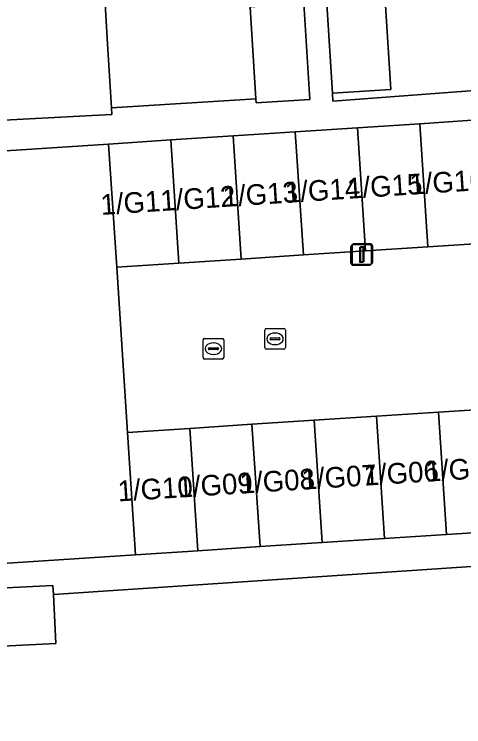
# Model space of a CAD drawing. Extents: x 159680 to 160786, y 387323 to 388340.
# Drawn here: x 160622.99 to 160644.75, y 388078.14 to 388112.65 of the extents above; entities that cross this region are included whole.
import ezdxf

# ---------------------------------------------------------------- set-up
doc = ezdxf.new("R2010")
doc.units = 0
for name, color, linetype in [('IMGEO_Erf', 7, 'Continuous'), ('IMGEO_Kolk', 7, 'Continuous'), ('IMGEO_Lichtmast', 7, 'Continuous'), ('IMGEO_Pand', 7, 'Continuous'), ('IMGEO_Pand_nummerreeks', 7, 'Continuous'), ('IMGEO_Rijbaan_lokaal_open', 7, 'Continuous'), ('IMGEO_Rioolput', 7, 'Continuous'), ('IMGEO_Voetpad_open', 7, 'Continuous')]:
    doc.layers.add(name, color=color, linetype=linetype)

msp = doc.modelspace()

# ---------------------------------------------------------------- linework, layer by layer
at = {"layer": 'IMGEO_Erf'}
for points in [[(160640.943, 388113.335), (160641.215, 388109.001), (160638.386, 388108.823), (160638.414, 388108.449), (160649.344, 388109.262), (160649.142, 388112.532), (160648.028, 388112.464), (160647.854, 388115.28)], [(160627.333, 388114.012), (160627.505, 388111.226), (160627.696, 388108.124), (160634.679, 388108.555), (160634.402, 388112.989)], [(160589.441, 388059.29), (160658.865, 388063.81), (160663.51, 388064.126), (160663.266, 388067.377), (160662.064, 388087.109), (160661.802, 388087.093), (160662, 388084.024), (160659.307, 388083.868), (160652.256, 388083.367), (160652.038, 388086.446), (160650.805, 388086.383), (160650.941, 388083.734), (160645.485, 388083.454), (160645.358, 388085.92), (160624.881, 388084.548), (160625, 388082.167), (160620.123, 388081.924)]]:
    msp.add_lwpolyline(points, dxfattribs=at)
at = {"layer": 'IMGEO_Kolk'}
for p, q in [((160635.111, 388096.504), (160635.111, 388097.356)), ((160635.186, 388097.43), (160636.038, 388097.43)), ((160635.599, 388097.21), (160635.624, 388097.21)), ((160636.112, 388097.356), (160636.112, 388096.504)), ((160635.37, 388096.924), (160635.37, 388096.936)), ((160635.808, 388096.887), (160635.41, 388096.887)), ((160635.413, 388096.973), (160635.811, 388096.973)), ((160635.854, 388096.936), (160635.854, 388096.924)), ((160635.622, 388096.65), (160635.597, 388096.65)), ((160636.038, 388096.43), (160635.186, 388096.43))]:
    msp.add_line(p, q, dxfattribs=at)
for points in [[(160635.111, 388096.504), (160635.111, 388097.356)], [(160635.186, 388097.43), (160636.038, 388097.43)], [(160636.112, 388097.356), (160636.112, 388096.504)], [(160636.038, 388096.43), (160635.186, 388096.43)]]:
    msp.add_lwpolyline(points, dxfattribs=at)
for centre, radius, start, end in [((160635.188, 388097.354), 0.0765, 91.552, 178.448), ((160635.188, 388097.354), 0.0765, 91.552, 178.448), ((160636.036, 388097.354), 0.0765, 1.552, 88.448), ((160636.036, 388097.354), 0.0765, 1.552, 88.448), ((160635.41, 388096.933), 0.0403, 85.8775, 175.7526), ((160635.407, 388096.923), 0.0366, 178.938, 274.7102), ((160635.811, 388096.93), 0.043, 264.8664, 352.4533), ((160635.815, 388096.935), 0.0386, 1.7309, 96.639), ((160635.188, 388096.506), 0.0765, 181.552, 268.448), ((160635.188, 388096.506), 0.0765, 181.552, 268.448), ((160636.036, 388096.506), 0.0765, 271.552, 358.448), ((160636.036, 388096.506), 0.0765, 271.552, 358.448)]:
    msp.add_arc(centre, radius, start, end, dxfattribs=at)
for centre, major_axis, ratio, start_param, end_param in [((160635.598, 388096.93), (-0.387, 0.002), 0.722429, 4.712389, 7.853982), ((160635.623, 388096.93), (-0.39, 0.002), 0.717154, 1.570796, 4.712389)]:
    msp.add_ellipse(centre, major_axis=major_axis, ratio=ratio, start_param=start_param, end_param=end_param, dxfattribs=at)
at = {"layer": 'IMGEO_Lichtmast'}
for p, q in [((160639.289, 388100.597), (160639.289, 388101.397)), ((160639.289, 388101.397), (160639.289, 388100.597)), ((160639.34, 388100.634), (160639.34, 388101.434)), ((160639.34, 388101.434), (160639.34, 388100.634)), ((160639.389, 388101.497), (160640.179, 388101.497)), ((160640.179, 388101.497), (160639.389, 388101.497)), ((160639.44, 388101.534), (160640.23, 388101.534)), ((160640.23, 388101.534), (160639.44, 388101.534)), ((160640.279, 388101.397), (160640.279, 388100.597)), ((160640.279, 388100.597), (160640.279, 388101.397)), ((160640.33, 388101.434), (160640.33, 388100.634)), ((160640.33, 388100.634), (160640.33, 388101.434)), ((160640.179, 388100.497), (160639.389, 388100.497)), ((160639.389, 388100.497), (160640.179, 388100.497)), ((160640.23, 388100.534), (160639.44, 388100.534)), ((160639.44, 388100.534), (160640.23, 388100.534))]:
    msp.add_line(p, q, dxfattribs=at)
for points in [[(160639.709, 388101.372), (160639.859, 388101.372), (160639.859, 388100.622), (160639.709, 388100.622), (160639.709, 388101.372)], [(160639.76, 388101.409), (160639.91, 388101.409), (160639.91, 388100.659), (160639.76, 388100.659), (160639.76, 388101.409)]]:
    msp.add_lwpolyline(points, dxfattribs=at)
for centre, start, end in [((160639.389, 388101.397), 90, 180), ((160639.389, 388101.397), 90, 180), ((160639.44, 388101.434), 90, 180), ((160639.44, 388101.434), 90, 180), ((160640.179, 388101.397), 0, 90), ((160640.179, 388101.397), 360, 90), ((160640.23, 388101.434), 0, 90), ((160640.23, 388101.434), 360, 90), ((160639.44, 388100.634), 180, 270), ((160639.44, 388100.634), 180, 270), ((160640.23, 388100.634), 270, 0), ((160640.23, 388100.634), 270, 0), ((160639.389, 388100.597), 180, 270), ((160639.389, 388100.597), 180, 270), ((160640.179, 388100.597), 270, 0), ((160640.179, 388100.597), 270, 0)]:
    msp.add_arc(centre, 0.1, start, end, dxfattribs=at)
at = {"layer": 'IMGEO_Pand'}
for points in [[(160627.505, 388111.226), (160627.333, 388114.012), (160627.2, 388114.004), (160616.447, 388113.274), (160616.468, 388112.972), (160617.694, 388113.058), (160617.925, 388109.396), (160617.357, 388109.361), (160617.376, 388109.057), (160618.01, 388109.096), (160618.11, 388107.467), (160617.494, 388107.429), (160617.507, 388107.219), (160622.498, 388107.527), (160626.763, 388107.751), (160627.716, 388107.801), (160627.696, 388108.124)], [(160637, 388113.166), (160634.402, 388112.989), (160634.679, 388108.555), (160634.691, 388108.36), (160637.296, 388108.527)], [(160638.113, 388113.154), (160638.386, 388108.823), (160641.215, 388109.001), (160640.943, 388113.335)], [(160646.019, 388101.585), (160645.628, 388107.549), (160642.616, 388107.352), (160643.007, 388101.388)], [(160643.007, 388101.388), (160642.616, 388107.352), (160639.604, 388107.154), (160639.995, 388101.191)], [(160636.983, 388100.993), (160636.592, 388106.957), (160633.58, 388106.759), (160633.971, 388100.796)], [(160639.995, 388101.191), (160639.604, 388107.154), (160636.592, 388106.957), (160636.983, 388100.993)], [(160627.947, 388100.401), (160630.959, 388100.598), (160630.568, 388106.562), (160627.556, 388106.365)], [(160633.971, 388100.796), (160633.58, 388106.759), (160630.568, 388106.562), (160630.959, 388100.598)], [(160627.947, 388100.401), (160627.556, 388106.365), (160615.602, 388105.581), (160616.907, 388085.683), (160617.941, 388085.751), (160628.86, 388086.467), (160628.472, 388092.393)], [(160643.532, 388093.38), (160643.92, 388087.454), (160646.932, 388087.652), (160646.544, 388093.578)], [(160637.508, 388092.985), (160637.896, 388087.059), (160640.908, 388087.257), (160640.52, 388093.183)], [(160640.52, 388093.183), (160640.908, 388087.257), (160643.92, 388087.454), (160643.532, 388093.38)], [(160631.484, 388092.59), (160631.872, 388086.664), (160634.884, 388086.862), (160634.496, 388092.788)], [(160634.496, 388092.788), (160634.884, 388086.862), (160637.896, 388087.059), (160637.508, 388092.985)], [(160628.472, 388092.393), (160628.86, 388086.467), (160631.872, 388086.664), (160631.484, 388092.59)], [(160624.881, 388084.548), (160624.86, 388084.979), (160619.983, 388084.736), (160620.123, 388081.924), (160625, 388082.167)]]:
    msp.add_lwpolyline(points, close=True, dxfattribs=at)
at = {"layer": 'IMGEO_Rijbaan_lokaal_open'}
msp.add_lwpolyline([(160646.019, 388101.585), (160643.007, 388101.388), (160639.995, 388101.191), (160636.983, 388100.993), (160633.971, 388100.796), (160630.959, 388100.598), (160627.947, 388100.401), (160628.472, 388092.393), (160631.484, 388092.59), (160634.496, 388092.788), (160637.508, 388092.985), (160640.52, 388093.183), (160643.532, 388093.38), (160646.544, 388093.578)], dxfattribs=at)
at = {"layer": 'IMGEO_Rioolput'}
for p, q in [((160632.126, 388096.026), (160632.126, 388096.878)), ((160632.201, 388096.952), (160633.053, 388096.952)), ((160633.127, 388096.878), (160633.127, 388096.026)), ((160632.428, 388096.495), (160632.826, 388096.495)), ((160632.614, 388096.732), (160632.639, 388096.732)), ((160632.385, 388096.446), (160632.385, 388096.458)), ((160632.823, 388096.409), (160632.425, 388096.409)), ((160632.637, 388096.172), (160632.612, 388096.172)), ((160632.869, 388096.458), (160632.869, 388096.446)), ((160633.053, 388095.952), (160632.201, 388095.952))]:
    msp.add_line(p, q, dxfattribs=at)
for points in [[(160632.126, 388096.026), (160632.126, 388096.878)], [(160632.201, 388096.952), (160633.053, 388096.952)], [(160633.127, 388096.878), (160633.127, 388096.026)], [(160633.053, 388095.952), (160632.201, 388095.952)]]:
    msp.add_lwpolyline(points, dxfattribs=at)
for centre, radius, start, end in [((160632.203, 388096.876), 0.0765, 91.552, 178.448), ((160632.203, 388096.876), 0.0765, 91.552, 178.448), ((160633.051, 388096.876), 0.0765, 1.552, 88.448), ((160633.051, 388096.876), 0.0765, 1.552, 88.448), ((160632.425, 388096.455), 0.0403, 85.8775, 175.7526), ((160632.83, 388096.457), 0.0386, 1.7309, 96.639), ((160632.422, 388096.445), 0.0366, 178.938, 274.7102), ((160632.826, 388096.452), 0.043, 264.8664, 352.4533), ((160632.203, 388096.028), 0.0765, 181.552, 268.448), ((160632.203, 388096.028), 0.0765, 181.552, 268.448), ((160633.051, 388096.028), 0.0765, 271.552, 358.448), ((160633.051, 388096.028), 0.0765, 271.552, 358.448)]:
    msp.add_arc(centre, radius, start, end, dxfattribs=at)
for centre, major_axis, ratio, start_param, end_param in [((160632.613, 388096.452), (-0.387, 0.002), 0.722429, 4.712389, 7.853982), ((160632.638, 388096.452), (-0.39, 0.002), 0.717154, 1.570796, 4.712389)]:
    msp.add_ellipse(centre, major_axis=major_axis, ratio=ratio, start_param=start_param, end_param=end_param, dxfattribs=at)
at = {"layer": 'IMGEO_Voetpad_open'}
for points in [[(160615.602, 388105.581), (160627.556, 388106.365), (160630.568, 388106.562), (160633.58, 388106.759), (160636.592, 388106.957), (160639.604, 388107.154), (160642.616, 388107.352), (160645.628, 388107.549), (160648.64, 388107.747), (160651.652, 388107.944), (160654.664, 388108.142), (160657.676, 388108.339), (160660.715, 388108.538), (160660.622, 388109.965), (160658.718, 388109.841), (160653.728, 388109.533), (160649.344, 388109.262), (160638.414, 388108.449), (160638.386, 388108.823), (160638.113, 388113.154)], [(160637, 388113.166), (160637.296, 388108.527), (160634.691, 388108.36), (160634.679, 388108.555), (160627.696, 388108.124), (160627.716, 388107.801), (160626.763, 388107.751), (160622.498, 388107.527)], [(160646.932, 388087.652), (160643.92, 388087.454), (160640.908, 388087.257), (160637.896, 388087.059), (160634.884, 388086.862), (160631.872, 388086.664), (160628.86, 388086.467), (160617.941, 388085.751)], [(160619.983, 388084.736), (160624.86, 388084.979), (160624.881, 388084.548), (160645.358, 388085.92)]]:
    msp.add_lwpolyline(points, dxfattribs=at)

# ---------------------------------------------------------------- texts
at = {"layer": 'IMGEO_Pand_nummerreeks'}
for s, rotation, p in [('1/G16', 3.757, (160642.149, 388103.909)), ('1/G15', 3.757, (160639.136, 388103.711)), ('1/G13', 3.757, (160633.111, 388103.315)), ('1/G14', 3.757, (160636.123, 388103.513)), ('1/G11', 3.757, (160627.195, 388102.927)), ('1/G12', 3.757, (160630.092, 388103.117)), ('1/G06', 3.6637, (160639.934, 388089.813)), ('1/G05', 3.6637, (160642.935, 388090.005)), ('1/G08', 3.6637, (160633.934, 388089.428)), ('1/G07', 3.6637, (160636.932, 388089.62)), ('1/G10', 3.6637, (160628.022, 388089.05)), ('1/G09', 3.6637, (160630.926, 388089.236))]:
    msp.add_text(s, height=1, rotation=rotation, dxfattribs=at).set_placement(p)

doc.saveas('drawing.dxf')
